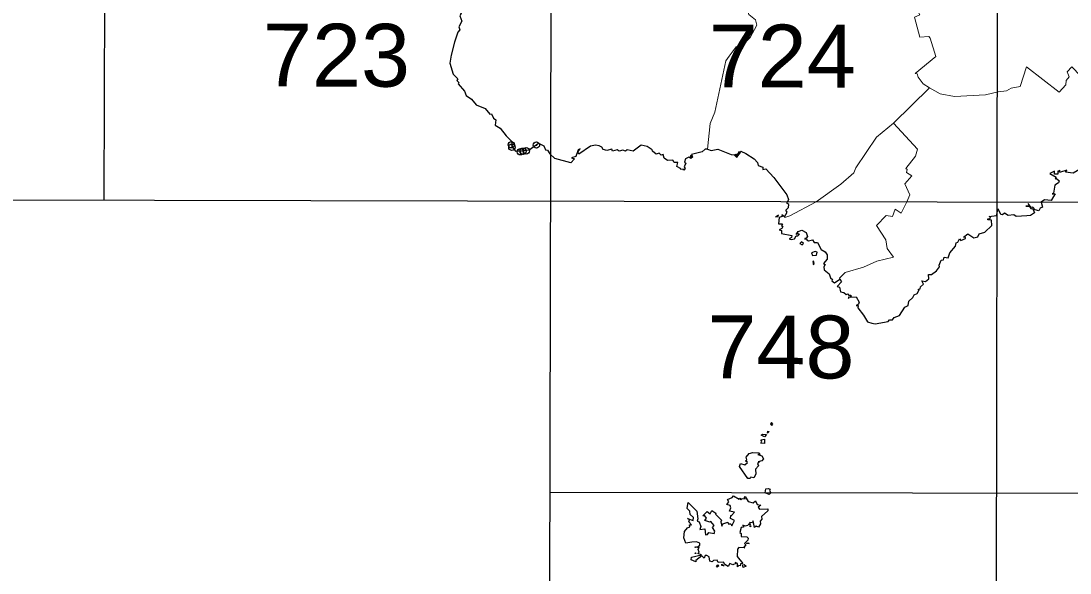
# Model space of a CAD drawing. Extents: x 483840 to 488445, y 4386047 to 4389027.
# Drawn here: x 487952.7 to 488278.3, y 4387758.2 to 4387929.6 of the extents above; entities that cross this region are included whole.
import ezdxf
from ezdxf.enums import TextEntityAlignment as Align

# ---------------------------------------------------------------- set-up
doc = ezdxf.new("R2010")
doc.units = 0
doc.header["$LTSCALE"] = 4
doc.header["$PDMODE"] = 32
doc.header["$PDSIZE"] = 2
doc.linetypes.add('DOTTED', pattern=[1.5, 0.3, -1.2])
for name, color, linetype, lineweight in [('1', 7, 'Continuous', 13), ('2', 7, 'DOTTED', 13), ('3', 7, 'Continuous', 25)]:
    doc.layers.add(name, color=color, linetype=linetype, lineweight=lineweight)

msp = doc.modelspace()

# ---------------------------------------------------------------- linework, layer by layer
at = {"layer": '1', "lineweight": 25}
for p, q in [((487978.6, 4387873.99), (487979.3, 4388235.3)), ((488116.81, 4387693.08), (488117.86, 4388235.03)), ((488255.37, 4387692.81), (488256.42, 4388234.76)), ((487840.04, 4387874.26), (488394.28, 4387873.19)), ((488116.99, 4387783.39), (488394.11, 4387782.86))]:
    msp.add_line(p, q, dxfattribs=at)
at = {"layer": '3', "lineweight": 13}
msp.add_line((488234.72, 4387908.89), (488223.52, 4387897.85), dxfattribs=at)
for points in [[(488219.63, 4387949.94), (488229.33, 4387936.23), (488231.71, 4387931.5), (488230.04, 4387930.79), (488231.71, 4387924.59), (488234.49, 4387924.75), (488234.93, 4387924.25), (488236.73, 4387918.59)], [(488178.2, 4387943.45), (488176.36, 4387942.46), (488175.62, 4387939.22), (488176.53, 4387935.07), (488177.12, 4387934.97), (488177.98, 4387934.02), (488178.69, 4387931.63), (488180.72, 4387929.96), (488181.17, 4387928.28), (488179.07, 4387924.47), (488176.96, 4387922.42), (488174.67, 4387921.61), (488172.51, 4387918.7)], [(488165.78, 4387889.79), (488166.68, 4387897.82), (488168.05, 4387901.31), (488171.49, 4387917.23), (488172.51, 4387918.7)], [(488234.72, 4387908.89), (488232.8, 4387910.12), (488231.22, 4387912.12), (488230.9, 4387913.22), (488230.29, 4387913.34), (488236.73, 4387918.59)], [(488256.02, 4387907.66), (488258.66, 4387907.96), (488260.11, 4387908.8), (488262.88, 4387909.32), (488264.79, 4387915.36), (488274.94, 4387907.55), (488277.06, 4387909.82), (488277.1, 4387911.11), (488278.11, 4387912.22), (488277.4, 4387913.82), (488278.86, 4387915.4), (488284.22, 4387909.87), (488294.61, 4387896.67)], [(488234.72, 4387908.89), (488238.04, 4387906.97), (488242.5, 4387906.17), (488252.09, 4387906.65), (488256.02, 4387907.66)], [(488223.52, 4387897.85), (488218.28, 4387893.49), (488211.85, 4387883.99), (488211.2, 4387882.48), (488207.18, 4387878.99), (488199.55, 4387873.47)], [(488223.52, 4387897.85), (488230.98, 4387889.85), (488230.38, 4387887.69), (488227.4, 4387883.78), (488227.81, 4387883.52), (488227.56, 4387882.58), (488229.28, 4387881.5), (488227.06, 4387879.03), (488228.65, 4387875.63), (488227.65, 4387873.44)], [(488199.55, 4387873.47), (488191.33, 4387869.12), (488189.82, 4387868.58), (488189.71, 4387868.85)], [(488227.65, 4387873.44), (488225.96, 4387869.93), (488224.11, 4387871.14), (488223.23, 4387868.87), (488221.3, 4387869.24), (488218.26, 4387866.17), (488221.22, 4387861.66), (488221.6, 4387859), (488223.56, 4387856.28), (488218.37, 4387855.08), (488214.26, 4387853.17), (488208.57, 4387851.54), (488206.82, 4387849.79), (488206.89, 4387849.41)]]:
    msp.add_lwpolyline(points, dxfattribs=at)
at = {"layer": '3'}
for points in [[(488087.12, 4387936.58), (488087.98, 4387935.95), (488087.57, 4387935.15), (488088.11, 4387934.53), (488088.15, 4387933.51), (488089.34, 4387931.93), (488088.98, 4387931.23), (488089.58, 4387929.6), (488088.68, 4387927.84), (488088.94, 4387926.87), (488088.31, 4387926.15), (488087.29, 4387923), (488086.23, 4387919.03)], [(488086.23, 4387919.03), (488085.86, 4387916.49), (488086.91, 4387913.14), (488088.3, 4387911.66), (488088.06, 4387911.09), (488088.63, 4387910.48), (488088.47, 4387910.13), (488090.36, 4387907.79), (488090.87, 4387906.5), (488092.55, 4387905.31)], [(488092.55, 4387905.31), (488093.99, 4387903.58), (488096.82, 4387902.39), (488098.25, 4387900.71), (488098.83, 4387900.81), (488099.39, 4387899.48), (488100.1, 4387898.97), (488099.95, 4387897.29), (488101.45, 4387896.3), (488103.34, 4387894)], [(488103.34, 4387894), (488104.99, 4387892.29), (488105.23, 4387890.51), (488106.28, 4387889.15), (488110.47, 4387889.64), (488113.36, 4387891.63), (488115.02, 4387890.84), (488115.53, 4387889.64), (488116.19, 4387889.46), (488116.84, 4387888.41)], [(488129.46, 4387890.73), (488125.86, 4387888.27), (488125.62, 4387888.99), (488126.27, 4387889.87), (488125.7, 4387889.64), (488124.97, 4387887.57), (488123.6, 4387887.14), (488124.49, 4387886.81), (488123.42, 4387885.55), (488118.48, 4387886.96), (488116.84, 4387888.41)], [(488148.74, 4387889.24), (488148.63, 4387889.66), (488147.05, 4387890.64), (488145.2, 4387891.01), (488142.76, 4387889.21), (488140.84, 4387889.59), (488140.37, 4387889.18), (488139.57, 4387889.52), (488138.43, 4387889.18), (488137.75, 4387889.56), (488136.32, 4387889.24), (488136.09, 4387889.83), (488134.54, 4387889.37), (488133.43, 4387889.75), (488133.07, 4387890.44), (488132.23, 4387890.82), (488131.06, 4387891.02), (488129.46, 4387890.73)], [(488157.56, 4387883.49), (488157.49, 4387883.85), (488156.28, 4387884.39), (488156.61, 4387885.71), (488155.52, 4387885.68), (488155.05, 4387886.39), (488153.41, 4387886.32), (488152.39, 4387887.05), (488152.09, 4387888.13), (488151.46, 4387887.99), (488150.81, 4387888.62), (488149.93, 4387888.25), (488148.74, 4387889.24)], [(488165.78, 4387889.79), (488165.05, 4387889.83), (488164.12, 4387889.03), (488160.87, 4387888.2), (488161.06, 4387887.67), (488160.55, 4387887.8), (488160.89, 4387887.49), (488160.51, 4387887.64), (488160.75, 4387887.34), (488160.3, 4387887.28), (488160.66, 4387887.03), (488161.29, 4387887.5), (488160.68, 4387886.88), (488160.06, 4387887.29), (488158.97, 4387886.82), (488158.64, 4387885.82), (488159.13, 4387885.5), (488158.6, 4387884.35), (488158.9, 4387883.8), (488158.46, 4387883.28), (488158.3, 4387883.62), (488157.56, 4387883.49)], [(488165.78, 4387889.79), (488166.92, 4387889.45), (488169, 4387889.83), (488173.14, 4387888.13), (488174.11, 4387888.07), (488174.78, 4387887.37), (488175.21, 4387887.57), (488174.33, 4387888.15), (488174.81, 4387887.9), (488174.64, 4387888.19), (488174.95, 4387888.01), (488174.78, 4387888.3), (488175.22, 4387888.24), (488175.77, 4387889.09), (488175.97, 4387888.78)], [(488175.97, 4387888.78), (488175.11, 4387887.71), (488176.18, 4387889.17), (488177.73, 4387888.52), (488180.3, 4387886.78), (488181.37, 4387885.68), (488181.58, 4387884.72), (488182.96, 4387884.19), (488182.96, 4387883.53), (488183.95, 4387883.68), (488186.41, 4387881.05)], [(488281.98, 4387887.63), (488282.82, 4387887.72), (488283.26, 4387887.35), (488282.7, 4387885.95), (488281.85, 4387886.25), (488282.3, 4387885.48), (488282.08, 4387884.99), (488283.58, 4387885.56), (488284.68, 4387885.12), (488284.52, 4387884.65), (488282.3, 4387884.09), (488279.3, 4387882.35), (488276.92, 4387882.68), (488277.34, 4387883.33), (488275.36, 4387882.64), (488275.04, 4387882.64), (488275.19, 4387883.3), (488275, 4387883.08)], [(488275, 4387883.08), (488274.59, 4387883), (488274.53, 4387882.06), (488273.54, 4387882.08), (488273.49, 4387883.03), (488272.12, 4387882.24), (488274.05, 4387881.12), (488273.68, 4387880.65), (488274.13, 4387880.72), (488274.98, 4387879.99), (488274.76, 4387879.32), (488273.67, 4387878.65), (488273.18, 4387876.19), (488272.8, 4387875.92), (488273.7, 4387875.93), (488273.18, 4387875.17)], [(488186.41, 4387881.05), (488190.47, 4387875.6), (488190.93, 4387874.23), (488190.65, 4387873.49)], [(488189.71, 4387868.85), (488190.54, 4387870.21), (488190.18, 4387870.91), (488190.93, 4387871.69), (488191.04, 4387872.64), (488190.49, 4387873.01), (488190.65, 4387873.49)], [(488269.43, 4387873.41), (488269.81, 4387871.81), (488269.04, 4387871.48), (488268.63, 4387870.71), (488267.5, 4387870.95), (488266.81, 4387871.81), (488266.31, 4387871.73), (488265.36, 4387872.93), (488265.69, 4387872.18), (488264.61, 4387872.15), (488265.75, 4387872.07), (488266.2, 4387871.4), (488266.77, 4387871.29), (488267.26, 4387870.04), (488266.02, 4387869.24), (488264.91, 4387869.11)], [(488273.18, 4387875.17), (488272.45, 4387873.84), (488270.41, 4387874.04), (488269.43, 4387873.41)], [(488189.71, 4387868.85), (488188.88, 4387869.47), (488189.03, 4387868.93), (488188.09, 4387868.56), (488187.88, 4387866.65), (488189.14, 4387866.63), (488188.81, 4387866.07), (488189.18, 4387865.8), (488188.92, 4387865.22), (488188.04, 4387864.78), (488188.77, 4387864.59), (488188.78, 4387863.65), (488191.98, 4387863.06), (488191.92, 4387862.36), (488191.18, 4387862.01), (488191.74, 4387861.82)], [(488253.99, 4387867.8), (488252.87, 4387867.85), (488252.79, 4387868.17), (488253.59, 4387868.31), (488253.64, 4387868.73), (488253.26, 4387868.88), (488255.53, 4387869.24), (488256, 4387871.3)], [(488264.91, 4387869.11), (488261.6, 4387868.87), (488260.9, 4387869.44), (488259.12, 4387869.26), (488258.03, 4387869.94), (488257.42, 4387869.39), (488256.83, 4387869.5), (488256, 4387871.3)], [(488243.56, 4387860.97), (488244.03, 4387862), (488244.4, 4387861.47), (488245.89, 4387862.09), (488245.92, 4387862.44), (488245.3, 4387862.48), (488246.66, 4387863.54), (488248.5, 4387862.31), (488249.75, 4387862.59), (488250.18, 4387863.56), (488251.93, 4387864.04), (488254.1, 4387866.07), (488253.99, 4387867.8)], [(488191.74, 4387861.82), (488192.82, 4387861.98), (488193.38, 4387862.96), (488193.88, 4387862.87), (488194.38, 4387863.44), (488193.97, 4387863.34), (488194.01, 4387863.75), (488193.39, 4387863.31), (488193.95, 4387864.3), (488195.14, 4387864.63), (488196.42, 4387863.99), (488196.9, 4387862.74), (488196.42, 4387862.19), (488196.7, 4387861.64), (488197.15, 4387861.35), (488198.39, 4387861.7), (488198.95, 4387860.84), (488199.93, 4387860.86)], [(488199.93, 4387860.86), (488201.07, 4387858.71), (488202.31, 4387857.91), (488202.91, 4387857.03), (488202.93, 4387855.71), (488201.81, 4387854.34), (488202.32, 4387854), (488201.88, 4387853.24), (488202.08, 4387852.31), (488203.58, 4387851.13), (488203.97, 4387849.84), (488204.6, 4387849.33), (488204.43, 4387848.9), (488205.27, 4387848.36), (488206.89, 4387849.41)], [(488236.88, 4387852.09), (488237.86, 4387853.31), (488237.7, 4387853.83), (488238.32, 4387855.32), (488239.11, 4387855.46), (488239.23, 4387856.25), (488240.55, 4387856.12), (488241.01, 4387857.68), (488242.77, 4387859.68), (488242.95, 4387860.72), (488243.56, 4387860.97)], [(488229.5, 4387843.73), (488229.95, 4387844.62), (488230.9, 4387845.05), (488231.52, 4387846.13), (488231.24, 4387846.25), (488231.83, 4387846.47), (488231.98, 4387847.08), (488232.9, 4387847.86), (488232.32, 4387848.99), (488233.53, 4387848.7), (488234.5, 4387849.59), (488234.42, 4387850.89), (488235.38, 4387850.95), (488236.88, 4387852.09)], [(488206.89, 4387849.41), (488207.41, 4387848.59), (488206.05, 4387847.23), (488206.76, 4387846.94), (488207.12, 4387845.49), (488208.1, 4387845.35), (488208.87, 4387844.66), (488209.44, 4387844.9), (488209.55, 4387844.47), (488210.22, 4387844.47), (488210.48, 4387844.23), (488210.06, 4387843.83), (488212, 4387844.02), (488212.87, 4387842.31), (488212.67, 4387841.66), (488211.91, 4387841.24), (488212.6, 4387841.28), (488212.48, 4387840.59), (488214.27, 4387838.29)], [(488214.27, 4387838.29), (488215.43, 4387836.21), (488216.8, 4387835.77), (488217.86, 4387835.58), (488221.85, 4387836.31), (488222.32, 4387836.87), (488223.23, 4387836.86), (488223.8, 4387837.54), (488225.38, 4387838.23), (488227.02, 4387840.77), (488228.1, 4387841.32), (488228.33, 4387842.65), (488229.5, 4387843.73)], [(488180.18, 4387787.75), (488179.25, 4387788), (488179.06, 4387787.63), (488178.31, 4387787.6), (488175.79, 4387791.27), (488176.04, 4387792.23), (488177.44, 4387791.87), (488178.19, 4387792.55), (488177.62, 4387793.1), (488177.98, 4387793.34), (488177.79, 4387794.22), (488178.75, 4387795.3)], [(488178.75, 4387795.3), (488179.92, 4387795.69), (488181.83, 4387795.54), (488182.08, 4387795.03), (488181.46, 4387795.04), (488182.7, 4387794.62), (488183.25, 4387793.65), (488182.64, 4387793.03), (488181.54, 4387792.75), (488181.84, 4387792.57), (488181.36, 4387792.22), (488181.7, 4387791.48), (488180.7, 4387790.44), (488180.83, 4387788.96), (488180.18, 4387787.75)], [(488183.73, 4387783.17), (488183.89, 4387784.42), (488184.61, 4387784.52), (488185.22, 4387784.29), (488185.02, 4387783.88), (488185.49, 4387783.18)], [(488173.31, 4387776.05), (488174.19, 4387777.12), (488172.61, 4387777.47), (488173.11, 4387778.52), (488172.88, 4387779.17), (488171.78, 4387779.52), (488172.39, 4387780.29), (488172.03, 4387781.11), (488173.52, 4387781.67), (488173.86, 4387782.22), (488175.64, 4387781.14)], [(488175.64, 4387781.14), (488175.86, 4387781.45), (488176.15, 4387780.99), (488176.57, 4387781.35), (488177.53, 4387781.23), (488177.2, 4387781.62), (488177.53, 4387782.03), (488178.45, 4387780.49), (488180.02, 4387780.02), (488180.67, 4387780.65), (488181.21, 4387779.54), (488182.38, 4387779.35), (488181.53, 4387778.7), (488181.94, 4387778.01), (488184.58, 4387778.13), (488184.56, 4387777.54), (488182.54, 4387775.77), (488182.71, 4387774.98), (488182.18, 4387774.38), (488182.24, 4387773.55)], [(488185.49, 4387783.18), (488184.98, 4387782.6), (488183.73, 4387783.17)], [(488160.92, 4387767.79), (488159.12, 4387767.52), (488158.51, 4387769.18), (488158.69, 4387771.09), (488159.61, 4387772.3), (488160.35, 4387772.54), (488160.2, 4387773.19), (488160.9, 4387773.2), (488160.06, 4387774.14), (488160.22, 4387774.75), (488159.64, 4387775.2), (488161.36, 4387774.54), (488161.45, 4387775.52), (488160.45, 4387776.43), (488160.37, 4387777.4), (488159.54, 4387778.29), (488159.62, 4387778.98)], [(488159.62, 4387778.98), (488159.8, 4387780.17), (488162.46, 4387777.42), (488162.81, 4387775.04), (488162.57, 4387774.3), (488163.25, 4387774.11), (488163.78, 4387772.64), (488163.46, 4387771.72), (488165.04, 4387771.99), (488165.17, 4387770.13), (488165.84, 4387770.17), (488166.24, 4387770.83), (488167.92, 4387770.47), (488168.14, 4387771.23)], [(488168.14, 4387771.23), (488167.35, 4387772.33), (488167.85, 4387772.98), (488166.89, 4387774.28), (488166.5, 4387774.01), (488165.01, 4387774.53), (488165.5, 4387775.3), (488164.95, 4387776.04), (488164.38, 4387776.03), (488165.7, 4387777.31), (488166.6, 4387776.66), (488167.18, 4387777.67)], [(488167.18, 4387777.67), (488168.45, 4387776.85), (488168.31, 4387776.54), (488170.15, 4387774.67), (488169.93, 4387774.13), (488170.25, 4387772.82), (488170.62, 4387773.56), (488172.11, 4387774.04), (488172.19, 4387773.54), (488173.06, 4387773.49), (488173.36, 4387772.88), (488174.19, 4387774.56), (488172.99, 4387775.21), (488173.07, 4387776.11), (488173.31, 4387776.05)], [(488182.24, 4387773.55), (488181.67, 4387772.52), (488180.91, 4387772.74), (488180.36, 4387772.38), (488179.98, 4387774.49), (488179.65, 4387773.77), (488178.87, 4387773.94), (488179.11, 4387773.22), (488178.5, 4387773.41), (488178.33, 4387772.98), (488177.53, 4387772.75), (488176.76, 4387773.14), (488176.99, 4387772.49), (488176.27, 4387772.39), (488175.88, 4387770.86), (488176.23, 4387770.53), (488176.24, 4387769.55)], [(488176.24, 4387769.55), (488178.01, 4387769.49), (488178.43, 4387769.01), (488178.35, 4387768.44), (488177.33, 4387767.38), (488177.68, 4387766.95), (488177.12, 4387766.27), (488177.37, 4387766.1), (488175.59, 4387766.2), (488175.13, 4387765.61), (488175.03, 4387763.37), (488176.81, 4387761.21), (488176.05, 4387761.08), (488175.94, 4387760.45), (488175.56, 4387760.62), (488175.09, 4387760.21), (488175.17, 4387761.21), (488174.43, 4387761.54)], [(488164.08, 4387763.59), (488162.2, 4387762.16), (488162.21, 4387761.67), (488160.71, 4387762.36), (488160.88, 4387763.17), (488163.91, 4387763.93), (488162.85, 4387764.34), (488163.24, 4387764.74), (488162.91, 4387765.56), (488163.25, 4387766.22), (488162.01, 4387766.12), (488162.07, 4387766.43), (488162.62, 4387766.24), (488163.47, 4387766.85), (488163.48, 4387767.51), (488162.43, 4387767.94), (488160.92, 4387767.79)], [(488174.43, 4387761.54), (488174.6, 4387761.21), (488173.66, 4387760.73), (488172.76, 4387761.21), (488172.23, 4387760.31), (488171.2, 4387760.84), (488170.75, 4387761.57), (488169.15, 4387761.47), (488168.77, 4387762.24), (488167.7, 4387762.14), (488167.3, 4387761.69), (488166.56, 4387761.96), (488166.35, 4387763.24), (488165.65, 4387763.72), (488165.11, 4387763.63), (488164.79, 4387762.89), (488164.08, 4387763.59)]]:
    msp.add_lwpolyline(points, dxfattribs=at)
for points in [[(488187.82, 4387869.31), (488186.91, 4387868.76), (488187.73, 4387868.91)], [(488194.96, 4387861.09), (488194.43, 4387860.56), (488195.22, 4387860.12), (488195.57, 4387860.55)], [(488196.07, 4387862.05), (488196.03, 4387861.8), (488196.35, 4387862.07)], [(488199.23, 4387858.05), (488198.06, 4387857.65), (488198.46, 4387856.85), (488199.64, 4387856.9), (488199.83, 4387857.87)], [(488198.47, 4387854.9), (488198.69, 4387853.96), (488198.9, 4387854.48), (488198.73, 4387855.08)], [(488209.54, 4387843.87), (488209.54, 4387843.49), (488209.89, 4387843.86)], [(488185.64, 4387804.98), (488185.38, 4387804.46), (488185.93, 4387804.17), (488186.09, 4387804.49)], [(488182.98, 4387801.31), (488184.11, 4387801.22), (488183.53, 4387800.54), (488182.46, 4387801.01)], [(488184.57, 4387802.27), (488184.96, 4387802.12), (488184.45, 4387801.68)], [(488183.51, 4387799.75), (488183.53, 4387798.48), (488182.34, 4387798.59), (488182.73, 4387799.13), (488182.4, 4387799.58)], [(488179.31, 4387772.86), (488179.11, 4387772.55), (488179.03, 4387773.01)], [(488178.32, 4387767.58), (488178.76, 4387767.38), (488177.96, 4387767.45)], [(488162.07, 4387764.55), (488162.29, 4387764.35), (488161.91, 4387764.32)], [(488168.65, 4387760.22), (488169.04, 4387760.74), (488169.35, 4387760.49), (488168.85, 4387760.02)], [(488170.26, 4387760.57), (488170.3, 4387760.95), (488170.95, 4387760.46)], [(488177.17, 4387760.91), (488177.81, 4387760.39), (488176.91, 4387759.91), (488176.72, 4387760.79)]]:
    msp.add_lwpolyline(points, close=True, dxfattribs=at)
for p in [(488104.94, 4387891.19), (488112.71, 4387891.1), (488105.12, 4387890.42), (488107.75, 4387889.01), (488108.56, 4387889.17), (488109.58, 4387889.31)]:
    msp.add_point(p, dxfattribs=at)

# ---------------------------------------------------------------- texts
at = {"layer": '2', "width": 1.05}
for s, p in [('723', (488050.65, 4387909.24)), ('724', (488189.01, 4387908.97)), ('748', (488188.58, 4387818.67))]:
    msp.add_text(s, height=19.5, rotation=359.889, dxfattribs=at).set_placement(p, align=Align.CENTER)

doc.saveas('drawing.dxf')
